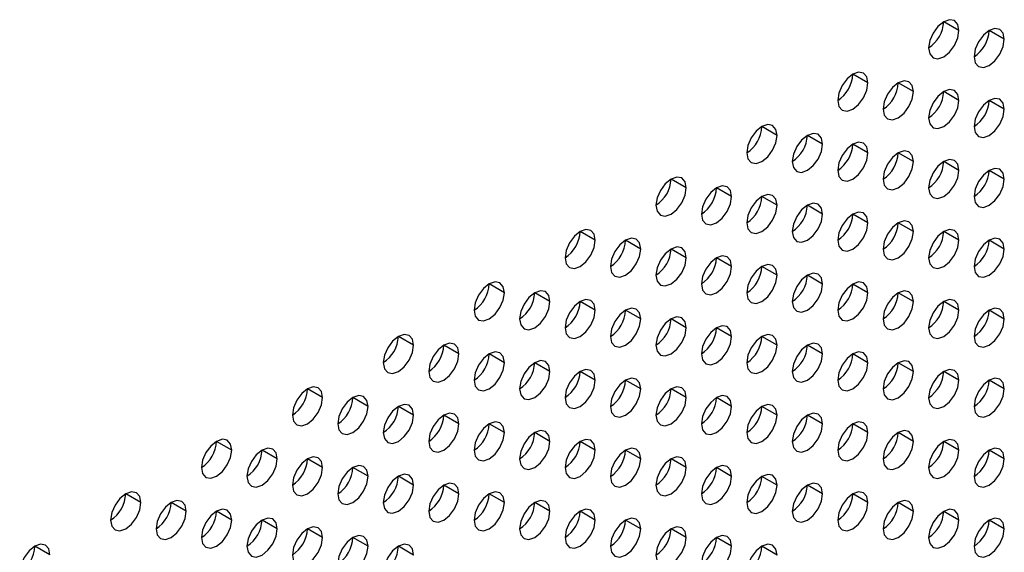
# Model space of a CAD drawing. Header units: millimetres. Extents: x 0 to 1118, y 0 to 864.
# Tile 286 of 397: x 989.4 to 994, y 671.58 to 674.07. Entities that reach past the tile are written whole.
import ezdxf

# ---------------------------------------------------------------- set-up
doc = ezdxf.new("R2010")
doc.units = ezdxf.units.MM

msp = doc.modelspace()

# ---------------------------------------------------------------- linework, layer by layer
at = {"color": 7, "linetype": 'Continuous', "lineweight": 25}
for p, q in [((993.7875, 674.0191), (993.7168, 674.06)), ((993.9996, 673.9783), (993.9289, 674.0191)), ((993.3632, 673.7742), (993.2925, 673.815)), ((993.5753, 673.7334), (993.5046, 673.7742)), ((993.7875, 673.6925), (993.7168, 673.7333)), ((993.9996, 673.6517), (993.9289, 673.6925)), ((992.9389, 673.5293), (992.8682, 673.5701)), ((993.1511, 673.4885), (993.0804, 673.5293)), ((993.3632, 673.4476), (993.2925, 673.4884)), ((993.5753, 673.4068), (993.5046, 673.4476)), ((993.7875, 673.3659), (993.7168, 673.4067)), ((993.9996, 673.3251), (993.9289, 673.3659)), ((992.5147, 673.2844), (992.444, 673.3252)), ((992.7268, 673.2435), (992.6561, 673.2844)), ((992.9389, 673.2027), (992.8682, 673.2435)), ((993.1511, 673.1618), (993.0804, 673.2027)), ((993.3632, 673.121), (993.2925, 673.1618)), ((993.5753, 673.0801), (993.5046, 673.121)), ((992.0904, 673.0395), (992.0197, 673.0803)), ((993.7875, 673.0393), (993.7168, 673.0801)), ((992.3025, 672.9986), (992.2318, 673.0394)), ((993.9996, 672.9984), (993.9289, 673.0393)), ((992.5147, 672.9578), (992.444, 672.9986)), ((992.7268, 672.9169), (992.6561, 672.9577)), ((992.9389, 672.8761), (992.8682, 672.9169)), ((993.1511, 672.8352), (993.0804, 672.876)), ((991.6661, 672.7945), (991.5954, 672.8354)), ((991.8783, 672.7537), (991.8076, 672.7945)), ((993.3632, 672.7944), (993.2925, 672.8352)), ((993.5753, 672.7535), (993.5046, 672.7943)), ((992.0904, 672.7128), (992.0197, 672.7537)), ((993.7875, 672.7127), (993.7168, 672.7535)), ((992.3025, 672.672), (992.2318, 672.7128)), ((993.9996, 672.6718), (993.9289, 672.7127)), ((992.5147, 672.6311), (992.444, 672.672)), ((992.7268, 672.5903), (992.6561, 672.6311)), ((991.2419, 672.5496), (991.1712, 672.5904)), ((992.9389, 672.5495), (992.8682, 672.5903)), ((991.454, 672.5088), (991.3833, 672.5496)), ((993.1511, 672.5086), (993.0804, 672.5494)), ((991.6661, 672.4679), (991.5954, 672.5087)), ((993.3632, 672.4678), (993.2925, 672.5086)), ((991.8783, 672.4271), (991.8076, 672.4679)), ((992.0904, 672.3862), (992.0197, 672.427)), ((993.5753, 672.4269), (993.5046, 672.4677)), ((993.7875, 672.3861), (993.7168, 672.4269)), ((992.3025, 672.3454), (992.2318, 672.3862)), ((993.9996, 672.3452), (993.9289, 672.386)), ((990.8176, 672.3047), (990.7469, 672.3455)), ((992.5147, 672.3045), (992.444, 672.3453)), ((991.0298, 672.2638), (990.959, 672.3047)), ((992.7268, 672.2637), (992.6561, 672.3045)), ((991.2419, 672.223), (991.1712, 672.2638)), ((992.9389, 672.2228), (992.8682, 672.2637)), ((991.454, 672.1821), (991.3833, 672.223)), ((993.1511, 672.182), (993.0804, 672.2228)), ((991.6661, 672.1413), (991.5954, 672.1821)), ((993.3632, 672.1411), (993.2925, 672.182)), ((991.8783, 672.1005), (991.8076, 672.1413)), ((993.5753, 672.1003), (993.5046, 672.1411)), ((990.3934, 672.0598), (990.3226, 672.1006)), ((990.6055, 672.0189), (990.5348, 672.0597)), ((992.0904, 672.0596), (992.0197, 672.1004)), ((992.3025, 672.0188), (992.2318, 672.0596)), ((993.7875, 672.0594), (993.7168, 672.1003)), ((993.9996, 672.0186), (993.9289, 672.0594)), ((990.8176, 671.9781), (990.7469, 672.0189)), ((992.5147, 671.9779), (992.444, 672.0187)), ((991.0298, 671.9372), (990.959, 671.978)), ((992.7268, 671.9371), (992.6561, 671.9779)), ((991.2419, 671.8964), (991.1712, 671.9372)), ((992.9389, 671.8962), (992.8682, 671.937)), ((991.454, 671.8555), (991.3833, 671.8964)), ((993.1511, 671.8554), (993.0804, 671.8962)), ((989.9691, 671.8148), (989.8984, 671.8557)), ((991.6661, 671.8147), (991.5954, 671.8555)), ((993.3632, 671.8145), (993.2925, 671.8553)), ((990.1812, 671.774), (990.1105, 671.8148)), ((991.8783, 671.7738), (991.8076, 671.8147)), ((993.5753, 671.7737), (993.5046, 671.8145)), ((990.3934, 671.7331), (990.3226, 671.774)), ((992.0904, 671.733), (992.0197, 671.7738)), ((993.7875, 671.7328), (993.7168, 671.7737)), ((990.6055, 671.6923), (990.5348, 671.7331)), ((990.8176, 671.6515), (990.7469, 671.6923)), ((992.3025, 671.6921), (992.2318, 671.733)), ((992.5147, 671.6513), (992.444, 671.6921)), ((993.9996, 671.692), (993.9289, 671.7328)), ((991.0298, 671.6106), (990.959, 671.6514)), ((992.7268, 671.6104), (992.6561, 671.6513)), ((989.5448, 671.5699), (989.4741, 671.6107)), ((991.2419, 671.5698), (991.1712, 671.6106)), ((992.9389, 671.5696), (992.8682, 671.6104))]:
    msp.add_line(p, q, dxfattribs=at)
at = {"color": 7, "linetype": 'Continuous', "lineweight": 25, "flags": 128}
for points in [[(993.7875, 674.0191), (993.7821, 674.0473), (993.7668, 674.0649), (993.7438, 674.0694), (993.7168, 674.06), (993.6897, 674.0381), (993.6668, 674.0072), (993.6514, 673.9719), (993.646, 673.9375)], [(993.646, 673.9375), (993.6514, 673.9094), (993.6668, 673.8917), (993.6897, 673.8873), (993.7168, 673.8967), (993.7438, 673.9185), (993.7668, 673.9495), (993.7821, 673.9848), (993.7875, 674.0191)], [(993.9996, 673.9783), (993.9942, 674.0064), (993.9789, 674.0241), (993.9559, 674.0285), (993.9289, 674.0191), (993.9018, 673.9973), (993.8789, 673.9664), (993.8636, 673.931), (993.8582, 673.8967)], [(993.8582, 673.8967), (993.8636, 673.8685), (993.8789, 673.8509), (993.9018, 673.8464), (993.9289, 673.8558), (993.9559, 673.8777), (993.9789, 673.9086), (993.9942, 673.9439), (993.9996, 673.9783)], [(993.3632, 673.7742), (993.3578, 673.8024), (993.3425, 673.82), (993.3196, 673.8245), (993.2925, 673.8151), (993.2654, 673.7932), (993.2425, 673.7623), (993.2272, 673.7269), (993.2218, 673.6926)], [(993.2218, 673.6926), (993.2272, 673.6644), (993.2425, 673.6468), (993.2654, 673.6423), (993.2925, 673.6517), (993.3196, 673.6736), (993.3425, 673.7045), (993.3578, 673.7399), (993.3632, 673.7742)], [(993.5753, 673.7334), (993.57, 673.7615), (993.5546, 673.7792), (993.5317, 673.7836), (993.5046, 673.7742), (993.4776, 673.7524), (993.4546, 673.7214), (993.4393, 673.6861), (993.4339, 673.6517)], [(993.4339, 673.6517), (993.4393, 673.6236), (993.4546, 673.606), (993.4776, 673.6015), (993.5046, 673.6109), (993.5317, 673.6327), (993.5546, 673.6637), (993.57, 673.699), (993.5753, 673.7334)], [(993.7875, 673.6925), (993.7821, 673.7207), (993.7668, 673.7383), (993.7438, 673.7428), (993.7168, 673.7334), (993.6897, 673.7115), (993.6668, 673.6806), (993.6514, 673.6452), (993.646, 673.6109)], [(993.646, 673.6109), (993.6514, 673.5827), (993.6668, 673.5651), (993.6897, 673.5606), (993.7168, 673.5701), (993.7438, 673.5919), (993.7668, 673.6228), (993.7821, 673.6582), (993.7875, 673.6925)], [(993.9996, 673.6517), (993.9942, 673.6798), (993.9789, 673.6975), (993.9559, 673.7019), (993.9289, 673.6925), (993.9018, 673.6707), (993.8789, 673.6397), (993.8636, 673.6044), (993.8582, 673.57)], [(993.8582, 673.57), (993.8636, 673.5419), (993.8789, 673.5243), (993.9018, 673.5198), (993.9289, 673.5292), (993.9559, 673.551), (993.9789, 673.582), (993.9942, 673.6173), (993.9996, 673.6517)], [(992.9389, 673.5293), (992.9336, 673.5574), (992.9182, 673.5751), (992.8953, 673.5795), (992.8682, 673.5701), (992.8412, 673.5483), (992.8182, 673.5174), (992.8029, 673.482), (992.7975, 673.4477)], [(992.7975, 673.4477), (992.8029, 673.4195), (992.8182, 673.4019), (992.8412, 673.3974), (992.8682, 673.4068), (992.8953, 673.4287), (992.9182, 673.4596), (992.9336, 673.4949), (992.9389, 673.5293)], [(993.1511, 673.4885), (993.1457, 673.5166), (993.1304, 673.5342), (993.1074, 673.5387), (993.0804, 673.5293), (993.0533, 673.5074), (993.0304, 673.4765), (993.015, 673.4412), (993.0097, 673.4068)], [(993.0097, 673.4068), (993.015, 673.3787), (993.0304, 673.361), (993.0533, 673.3566), (993.0804, 673.366), (993.1074, 673.3878), (993.1304, 673.4188), (993.1457, 673.4541), (993.1511, 673.4885)], [(993.3632, 673.4476), (993.3578, 673.4757), (993.3425, 673.4934), (993.3196, 673.4978), (993.2925, 673.4884), (993.2654, 673.4666), (993.2425, 673.4357), (993.2272, 673.4003), (993.2218, 673.366)], [(993.2218, 673.366), (993.2272, 673.3378), (993.2425, 673.3202), (993.2654, 673.3157), (993.2925, 673.3251), (993.3196, 673.347), (993.3425, 673.3779), (993.3578, 673.4133), (993.3632, 673.4476)], [(993.5753, 673.4068), (993.57, 673.4349), (993.5546, 673.4525), (993.5317, 673.457), (993.5046, 673.4476), (993.4776, 673.4258), (993.4546, 673.3948), (993.4393, 673.3595), (993.4339, 673.3251)], [(993.4339, 673.3251), (993.4393, 673.297), (993.4546, 673.2793), (993.4776, 673.2749), (993.5046, 673.2843), (993.5317, 673.3061), (993.5546, 673.3371), (993.57, 673.3724), (993.5753, 673.4068)], [(993.7875, 673.3659), (993.7821, 673.3941), (993.7668, 673.4117), (993.7438, 673.4162), (993.7168, 673.4067), (993.6897, 673.3849), (993.6668, 673.354), (993.6514, 673.3186), (993.646, 673.2843)], [(993.646, 673.2843), (993.6514, 673.2561), (993.6668, 673.2385), (993.6897, 673.234), (993.7168, 673.2434), (993.7438, 673.2653), (993.7668, 673.2962), (993.7821, 673.3316), (993.7875, 673.3659)], [(993.9996, 673.3251), (993.9942, 673.3532), (993.9789, 673.3708), (993.9559, 673.3753), (993.9289, 673.3659), (993.9018, 673.3441), (993.8789, 673.3131), (993.8636, 673.2778), (993.8582, 673.2434)], [(992.5147, 673.2844), (992.5093, 673.3125), (992.494, 673.3302), (992.471, 673.3346), (992.444, 673.3252), (992.4169, 673.3034), (992.394, 673.2724), (992.3786, 673.2371), (992.3733, 673.2027)], [(993.8582, 673.2434), (993.8636, 673.2153), (993.8789, 673.1976), (993.9018, 673.1932), (993.9289, 673.2026), (993.9559, 673.2244), (993.9789, 673.2554), (993.9942, 673.2907), (993.9996, 673.3251)], [(992.3733, 673.2027), (992.3786, 673.1746), (992.394, 673.157), (992.4169, 673.1525), (992.444, 673.1619), (992.471, 673.1837), (992.494, 673.2147), (992.5093, 673.25), (992.5147, 673.2844)], [(992.7268, 673.2435), (992.7214, 673.2717), (992.7061, 673.2893), (992.6832, 673.2938), (992.6561, 673.2844), (992.629, 673.2625), (992.6061, 673.2316), (992.5908, 673.1962), (992.5854, 673.1619)], [(992.9389, 673.2027), (992.9336, 673.2308), (992.9182, 673.2485), (992.8953, 673.2529), (992.8682, 673.2435), (992.8412, 673.2217), (992.8182, 673.1907), (992.8029, 673.1554), (992.7975, 673.121)], [(992.5854, 673.1619), (992.5908, 673.1337), (992.6061, 673.1161), (992.629, 673.1117), (992.6561, 673.1211), (992.6832, 673.1429), (992.7061, 673.1738), (992.7214, 673.2092), (992.7268, 673.2435)], [(993.1511, 673.1618), (993.1457, 673.19), (993.1304, 673.2076), (993.1074, 673.2121), (993.0804, 673.2027), (993.0533, 673.1808), (993.0304, 673.1499), (993.015, 673.1146), (993.0097, 673.0802)], [(992.7975, 673.121), (992.8029, 673.0929), (992.8182, 673.0753), (992.8412, 673.0708), (992.8682, 673.0802), (992.8953, 673.102), (992.9182, 673.133), (992.9336, 673.1683), (992.9389, 673.2027)], [(993.0097, 673.0802), (993.015, 673.0521), (993.0304, 673.0344), (993.0533, 673.03), (993.0804, 673.0394), (993.1074, 673.0612), (993.1304, 673.0921), (993.1457, 673.1275), (993.1511, 673.1618)], [(993.3632, 673.121), (993.3578, 673.1491), (993.3425, 673.1668), (993.3196, 673.1712), (993.2925, 673.1618), (993.2654, 673.14), (993.2425, 673.109), (993.2272, 673.0737), (993.2218, 673.0393)], [(993.2218, 673.0393), (993.2272, 673.0112), (993.2425, 672.9936), (993.2654, 672.9891), (993.2925, 672.9985), (993.3196, 673.0204), (993.3425, 673.0513), (993.3578, 673.0866), (993.3632, 673.121)], [(993.5753, 673.0801), (993.57, 673.1083), (993.5546, 673.1259), (993.5317, 673.1304), (993.5046, 673.121), (993.4776, 673.0991), (993.4546, 673.0682), (993.4393, 673.0329), (993.4339, 672.9985)], [(992.0904, 673.0395), (992.085, 673.0676), (992.0697, 673.0852), (992.0468, 673.0897), (992.0197, 673.0803), (991.9926, 673.0585), (991.9697, 673.0275), (991.9544, 672.9922), (991.949, 672.9578)], [(993.4339, 672.9985), (993.4393, 672.9704), (993.4546, 672.9527), (993.4776, 672.9483), (993.5046, 672.9577), (993.5317, 672.9795), (993.5546, 673.0104), (993.57, 673.0458), (993.5753, 673.0801)], [(993.7875, 673.0393), (993.7821, 673.0674), (993.7668, 673.0851), (993.7438, 673.0895), (993.7168, 673.0801), (993.6897, 673.0583), (993.6668, 673.0273), (993.6514, 672.992), (993.646, 672.9577)], [(991.949, 672.9578), (991.9544, 672.9297), (991.9697, 672.912), (991.9926, 672.9076), (992.0197, 672.917), (992.0468, 672.9388), (992.0697, 672.9698), (992.085, 673.0051), (992.0904, 673.0395)], [(992.3025, 672.9986), (992.2972, 673.0267), (992.2818, 673.0444), (992.2589, 673.0488), (992.2318, 673.0394), (992.2048, 673.0176), (992.1818, 672.9867), (992.1665, 672.9513), (992.1611, 672.917)], [(993.646, 672.9577), (993.6514, 672.9295), (993.6668, 672.9119), (993.6897, 672.9074), (993.7168, 672.9168), (993.7438, 672.9387), (993.7668, 672.9696), (993.7821, 673.0049), (993.7875, 673.0393)], [(993.9996, 672.9984), (993.9942, 673.0266), (993.9789, 673.0442), (993.9559, 673.0487), (993.9289, 673.0393), (993.9018, 673.0174), (993.8789, 672.9865), (993.8636, 672.9512), (993.8582, 672.9168)], [(992.1611, 672.917), (992.1665, 672.8888), (992.1818, 672.8712), (992.2048, 672.8667), (992.2318, 672.8761), (992.2589, 672.898), (992.2818, 672.9289), (992.2972, 672.9643), (992.3025, 672.9986)], [(992.5147, 672.9578), (992.5093, 672.9859), (992.494, 673.0035), (992.471, 673.008), (992.444, 672.9986), (992.4169, 672.9768), (992.394, 672.9458), (992.3786, 672.9105), (992.3733, 672.8761)], [(993.8582, 672.9168), (993.8636, 672.8887), (993.8789, 672.871), (993.9018, 672.8666), (993.9289, 672.876), (993.9559, 672.8978), (993.9789, 672.9288), (993.9942, 672.9641), (993.9996, 672.9984)], [(992.3733, 672.8761), (992.3786, 672.848), (992.394, 672.8303), (992.4169, 672.8259), (992.444, 672.8353), (992.471, 672.8571), (992.494, 672.8881), (992.5093, 672.9234), (992.5147, 672.9578)], [(992.7268, 672.9169), (992.7214, 672.9451), (992.7061, 672.9627), (992.6832, 672.9672), (992.6561, 672.9577), (992.629, 672.9359), (992.6061, 672.905), (992.5908, 672.8696), (992.5854, 672.8353)], [(992.5854, 672.8353), (992.5908, 672.8071), (992.6061, 672.7895), (992.629, 672.785), (992.6561, 672.7944), (992.6832, 672.8163), (992.7061, 672.8472), (992.7214, 672.8826), (992.7268, 672.9169)], [(992.9389, 672.8761), (992.9336, 672.9042), (992.9182, 672.9218), (992.8953, 672.9263), (992.8682, 672.9169), (992.8412, 672.8951), (992.8182, 672.8641), (992.8029, 672.8288), (992.7975, 672.7944)], [(993.1511, 672.8352), (993.1457, 672.8634), (993.1304, 672.881), (993.1074, 672.8855), (993.0804, 672.8761), (993.0533, 672.8542), (993.0304, 672.8233), (993.015, 672.7879), (993.0097, 672.7536)], [(991.6661, 672.7945), (991.6608, 672.8227), (991.6454, 672.8403), (991.6225, 672.8448), (991.5954, 672.8354), (991.5684, 672.8135), (991.5454, 672.7826), (991.5301, 672.7472), (991.5247, 672.7129)], [(992.7975, 672.7944), (992.8029, 672.7663), (992.8182, 672.7486), (992.8412, 672.7442), (992.8682, 672.7536), (992.8953, 672.7754), (992.9182, 672.8064), (992.9336, 672.8417), (992.9389, 672.8761)], [(993.3632, 672.7944), (993.3578, 672.8225), (993.3425, 672.8402), (993.3196, 672.8446), (993.2925, 672.8352), (993.2654, 672.8134), (993.2425, 672.7824), (993.2272, 672.7471), (993.2218, 672.7127)], [(991.5247, 672.7129), (991.5301, 672.6848), (991.5454, 672.6671), (991.5684, 672.6627), (991.5954, 672.6721), (991.6225, 672.6939), (991.6454, 672.7248), (991.6608, 672.7602), (991.6661, 672.7945)], [(991.8783, 672.7537), (991.8729, 672.7818), (991.8576, 672.7995), (991.8346, 672.8039), (991.8076, 672.7945), (991.7805, 672.7727), (991.7576, 672.7417), (991.7422, 672.7064), (991.7369, 672.672)], [(993.0097, 672.7536), (993.015, 672.7254), (993.0304, 672.7078), (993.0533, 672.7033), (993.0804, 672.7127), (993.1074, 672.7346), (993.1304, 672.7655), (993.1457, 672.8009), (993.1511, 672.8352)], [(993.2218, 672.7127), (993.2272, 672.6846), (993.2425, 672.667), (993.2654, 672.6625), (993.2925, 672.6719), (993.3196, 672.6937), (993.3425, 672.7247), (993.3578, 672.76), (993.3632, 672.7944)], [(993.5753, 672.7535), (993.57, 672.7817), (993.5546, 672.7993), (993.5317, 672.8038), (993.5046, 672.7944), (993.4776, 672.7725), (993.4546, 672.7416), (993.4393, 672.7062), (993.4339, 672.6719)], [(991.7369, 672.672), (991.7422, 672.6439), (991.7576, 672.6263), (991.7805, 672.6218), (991.8076, 672.6312), (991.8346, 672.653), (991.8576, 672.684), (991.8729, 672.7193), (991.8783, 672.7537)], [(992.0904, 672.7128), (992.085, 672.741), (992.0697, 672.7586), (992.0468, 672.7631), (992.0197, 672.7537), (991.9926, 672.7318), (991.9697, 672.7009), (991.9544, 672.6656), (991.949, 672.6312)], [(993.4339, 672.6719), (993.4393, 672.6437), (993.4546, 672.6261), (993.4776, 672.6216), (993.5046, 672.6311), (993.5317, 672.6529), (993.5546, 672.6838), (993.57, 672.7192), (993.5753, 672.7535)], [(993.7875, 672.7127), (993.7821, 672.7408), (993.7668, 672.7585), (993.7438, 672.7629), (993.7168, 672.7535), (993.6897, 672.7317), (993.6668, 672.7007), (993.6514, 672.6654), (993.646, 672.631)], [(991.949, 672.6312), (991.9544, 672.6031), (991.9697, 672.5854), (991.9926, 672.581), (992.0197, 672.5904), (992.0468, 672.6122), (992.0697, 672.6431), (992.085, 672.6785), (992.0904, 672.7128)], [(992.3025, 672.672), (992.2972, 672.7001), (992.2818, 672.7178), (992.2589, 672.7222), (992.2318, 672.7128), (992.2048, 672.691), (992.1818, 672.66), (992.1665, 672.6247), (992.1611, 672.5904)], [(993.646, 672.631), (993.6514, 672.6029), (993.6668, 672.5853), (993.6897, 672.5808), (993.7168, 672.5902), (993.7438, 672.612), (993.7668, 672.643), (993.7821, 672.6783), (993.7875, 672.7127)], [(993.9996, 672.6718), (993.9942, 672.7), (993.9789, 672.7176), (993.9559, 672.7221), (993.9289, 672.7127), (993.9018, 672.6908), (993.8789, 672.6599), (993.8636, 672.6245), (993.8582, 672.5902)], [(992.1611, 672.5904), (992.1665, 672.5622), (992.1818, 672.5446), (992.2048, 672.5401), (992.2318, 672.5495), (992.2589, 672.5714), (992.2818, 672.6023), (992.2972, 672.6376), (992.3025, 672.672)], [(992.5147, 672.6311), (992.5093, 672.6593), (992.494, 672.6769), (992.471, 672.6814), (992.444, 672.672), (992.4169, 672.6501), (992.394, 672.6192), (992.3786, 672.5839), (992.3733, 672.5495)], [(993.8582, 672.5902), (993.8636, 672.5621), (993.8789, 672.5444), (993.9018, 672.54), (993.9289, 672.5494), (993.9559, 672.5712), (993.9789, 672.6021), (993.9942, 672.6375), (993.9996, 672.6718)], [(992.3733, 672.5495), (992.3786, 672.5214), (992.394, 672.5037), (992.4169, 672.4993), (992.444, 672.5087), (992.471, 672.5305), (992.494, 672.5615), (992.5093, 672.5968), (992.5147, 672.6311)], [(992.7268, 672.5903), (992.7214, 672.6184), (992.7061, 672.6361), (992.6832, 672.6405), (992.6561, 672.6311), (992.629, 672.6093), (992.6061, 672.5784), (992.5908, 672.543), (992.5854, 672.5087)], [(991.2419, 672.5496), (991.2365, 672.5778), (991.2212, 672.5954), (991.1982, 672.5998), (991.1712, 672.5904), (991.1441, 672.5686), (991.1212, 672.5377), (991.1058, 672.5023), (991.1005, 672.468)], [(992.5854, 672.5087), (992.5908, 672.4805), (992.6061, 672.4629), (992.629, 672.4584), (992.6561, 672.4678), (992.6832, 672.4897), (992.7061, 672.5206), (992.7214, 672.5559), (992.7268, 672.5903)], [(992.9389, 672.5495), (992.9336, 672.5776), (992.9182, 672.5952), (992.8953, 672.5997), (992.8682, 672.5903), (992.8412, 672.5684), (992.8182, 672.5375), (992.8029, 672.5022), (992.7975, 672.4678)], [(991.1005, 672.468), (991.1058, 672.4398), (991.1212, 672.4222), (991.1441, 672.4177), (991.1712, 672.4271), (991.1982, 672.449), (991.2212, 672.4799), (991.2365, 672.5153), (991.2419, 672.5496)], [(991.454, 672.5088), (991.4486, 672.5369), (991.4333, 672.5545), (991.4104, 672.559), (991.3833, 672.5496), (991.3562, 672.5278), (991.3333, 672.4968), (991.318, 672.4615), (991.3126, 672.4271)], [(991.6661, 672.4679), (991.6608, 672.4961), (991.6454, 672.5137), (991.6225, 672.5182), (991.5954, 672.5087), (991.5684, 672.4869), (991.5454, 672.456), (991.5301, 672.4206), (991.5247, 672.3863)], [(992.7975, 672.4678), (992.8029, 672.4397), (992.8182, 672.422), (992.8412, 672.4176), (992.8682, 672.427), (992.8953, 672.4488), (992.9182, 672.4798), (992.9336, 672.5151), (992.9389, 672.5495)], [(993.1511, 672.5086), (993.1457, 672.5367), (993.1304, 672.5544), (993.1074, 672.5588), (993.0804, 672.5494), (993.0533, 672.5276), (993.0304, 672.4967), (993.015, 672.4613), (993.0097, 672.427)], [(993.3632, 672.4678), (993.3578, 672.4959), (993.3425, 672.5135), (993.3196, 672.518), (993.2925, 672.5086), (993.2654, 672.4868), (993.2425, 672.4558), (993.2272, 672.4205), (993.2218, 672.3861)], [(991.3126, 672.4271), (991.318, 672.399), (991.3333, 672.3813), (991.3562, 672.3769), (991.3833, 672.3863), (991.4104, 672.4081), (991.4333, 672.4391), (991.4486, 672.4744), (991.454, 672.5088)], [(991.8783, 672.4271), (991.8729, 672.4552), (991.8576, 672.4729), (991.8346, 672.4773), (991.8076, 672.4679), (991.7805, 672.4461), (991.7576, 672.4151), (991.7422, 672.3798), (991.7369, 672.3454)], [(993.0097, 672.427), (993.015, 672.3988), (993.0304, 672.3812), (993.0533, 672.3767), (993.0804, 672.3861), (993.1074, 672.408), (993.1304, 672.4389), (993.1457, 672.4742), (993.1511, 672.5086)], [(993.5753, 672.4269), (993.57, 672.4551), (993.5546, 672.4727), (993.5317, 672.4771), (993.5046, 672.4677), (993.4776, 672.4459), (993.4546, 672.415), (993.4393, 672.3796), (993.4339, 672.3453)], [(991.5247, 672.3863), (991.5301, 672.3581), (991.5454, 672.3405), (991.5684, 672.336), (991.5954, 672.3454), (991.6225, 672.3673), (991.6454, 672.3982), (991.6608, 672.4336), (991.6661, 672.4679)], [(991.7369, 672.3454), (991.7422, 672.3173), (991.7576, 672.2996), (991.7805, 672.2952), (991.8076, 672.3046), (991.8346, 672.3264), (991.8576, 672.3574), (991.8729, 672.3927), (991.8783, 672.4271)], [(992.0904, 672.3862), (992.085, 672.4144), (992.0697, 672.432), (992.0468, 672.4365), (992.0197, 672.4271), (991.9926, 672.4052), (991.9697, 672.3743), (991.9544, 672.3389), (991.949, 672.3046)], [(993.2218, 672.3861), (993.2272, 672.358), (993.2425, 672.3403), (993.2654, 672.3359), (993.2925, 672.3453), (993.3196, 672.3671), (993.3425, 672.3981), (993.3578, 672.4334), (993.3632, 672.4678)], [(993.4339, 672.3453), (993.4393, 672.3171), (993.4546, 672.2995), (993.4776, 672.295), (993.5046, 672.3044), (993.5317, 672.3263), (993.5546, 672.3572), (993.57, 672.3926), (993.5753, 672.4269)], [(993.7875, 672.3861), (993.7821, 672.4142), (993.7668, 672.4318), (993.7438, 672.4363), (993.7168, 672.4269), (993.6897, 672.4051), (993.6668, 672.3741), (993.6514, 672.3388), (993.646, 672.3044)], [(991.949, 672.3046), (991.9544, 672.2764), (991.9697, 672.2588), (991.9926, 672.2543), (992.0197, 672.2637), (992.0468, 672.2856), (992.0697, 672.3165), (992.085, 672.3519), (992.0904, 672.3862)], [(992.3025, 672.3454), (992.2972, 672.3735), (992.2818, 672.3912), (992.2589, 672.3956), (992.2318, 672.3862), (992.2048, 672.3644), (992.1818, 672.3334), (992.1665, 672.2981), (992.1611, 672.2637)], [(993.646, 672.3044), (993.6514, 672.2763), (993.6668, 672.2586), (993.6897, 672.2542), (993.7168, 672.2636), (993.7438, 672.2854), (993.7668, 672.3164), (993.7821, 672.3517), (993.7875, 672.3861)], [(993.9996, 672.3452), (993.9942, 672.3734), (993.9789, 672.391), (993.9559, 672.3955), (993.9289, 672.386), (993.9018, 672.3642), (993.8789, 672.3333), (993.8636, 672.2979), (993.8582, 672.2636)], [(990.8176, 672.3047), (990.8122, 672.3328), (990.7969, 672.3505), (990.774, 672.3549), (990.7469, 672.3455), (990.7198, 672.3237), (990.6969, 672.2927), (990.6816, 672.2574), (990.6762, 672.223)], [(992.1611, 672.2637), (992.1665, 672.2356), (992.1818, 672.218), (992.2048, 672.2135), (992.2318, 672.2229), (992.2589, 672.2447), (992.2818, 672.2757), (992.2972, 672.311), (992.3025, 672.3454)], [(992.5147, 672.3045), (992.5093, 672.3327), (992.494, 672.3503), (992.471, 672.3548), (992.444, 672.3454), (992.4169, 672.3235), (992.394, 672.2926), (992.3786, 672.2572), (992.3733, 672.2229)], [(993.8582, 672.2636), (993.8636, 672.2354), (993.8789, 672.2178), (993.9018, 672.2133), (993.9289, 672.2227), (993.9559, 672.2446), (993.9789, 672.2755), (993.9942, 672.3109), (993.9996, 672.3452)], [(990.6762, 672.223), (990.6816, 672.1949), (990.6969, 672.1773), (990.7198, 672.1728), (990.7469, 672.1822), (990.774, 672.2041), (990.7969, 672.235), (990.8122, 672.2703), (990.8176, 672.3047)], [(991.0298, 672.2638), (991.0244, 672.292), (991.009, 672.3096), (990.9861, 672.3141), (990.959, 672.3047), (990.932, 672.2828), (990.909, 672.2519), (990.8937, 672.2166), (990.8883, 672.1822)], [(992.3733, 672.2229), (992.3786, 672.1947), (992.394, 672.1771), (992.4169, 672.1726), (992.444, 672.1821), (992.471, 672.2039), (992.494, 672.2348), (992.5093, 672.2702), (992.5147, 672.3045)], [(992.7268, 672.2637), (992.7214, 672.2918), (992.7061, 672.3095), (992.6832, 672.3139), (992.6561, 672.3045), (992.629, 672.2827), (992.6061, 672.2517), (992.5908, 672.2164), (992.5854, 672.182)], [(990.8883, 672.1822), (990.8937, 672.1541), (990.909, 672.1364), (990.932, 672.132), (990.959, 672.1414), (990.9861, 672.1632), (991.009, 672.1941), (991.0244, 672.2295), (991.0298, 672.2638)], [(991.2419, 672.223), (991.2365, 672.2511), (991.2212, 672.2688), (991.1982, 672.2732), (991.1712, 672.2638), (991.1441, 672.242), (991.1212, 672.211), (991.1058, 672.1757), (991.1005, 672.1414)], [(992.5854, 672.182), (992.5908, 672.1539), (992.6061, 672.1363), (992.629, 672.1318), (992.6561, 672.1412), (992.6832, 672.163), (992.7061, 672.194), (992.7214, 672.2293), (992.7268, 672.2637)], [(992.9389, 672.2228), (992.9336, 672.251), (992.9182, 672.2686), (992.8953, 672.2731), (992.8682, 672.2637), (992.8412, 672.2418), (992.8182, 672.2109), (992.8029, 672.1755), (992.7975, 672.1412)], [(991.1005, 672.1414), (991.1058, 672.1132), (991.1212, 672.0956), (991.1441, 672.0911), (991.1712, 672.1005), (991.1982, 672.1224), (991.2212, 672.1533), (991.2365, 672.1886), (991.2419, 672.223)], [(991.454, 672.1821), (991.4486, 672.2103), (991.4333, 672.2279), (991.4104, 672.2324), (991.3833, 672.223), (991.3562, 672.2011), (991.3333, 672.1702), (991.318, 672.1349), (991.3126, 672.1005)], [(992.7975, 672.1412), (992.8029, 672.1131), (992.8182, 672.0954), (992.8412, 672.091), (992.8682, 672.1004), (992.8953, 672.1222), (992.9182, 672.1531), (992.9336, 672.1885), (992.9389, 672.2228)], [(993.1511, 672.182), (993.1457, 672.2101), (993.1304, 672.2278), (993.1074, 672.2322), (993.0804, 672.2228), (993.0533, 672.201), (993.0304, 672.17), (993.015, 672.1347), (993.0097, 672.1003)], [(991.3126, 672.1005), (991.318, 672.0724), (991.3333, 672.0547), (991.3562, 672.0503), (991.3833, 672.0597), (991.4104, 672.0815), (991.4333, 672.1125), (991.4486, 672.1478), (991.454, 672.1821)], [(991.6661, 672.1413), (991.6608, 672.1694), (991.6454, 672.1871), (991.6225, 672.1915), (991.5954, 672.1821), (991.5684, 672.1603), (991.5454, 672.1294), (991.5301, 672.094), (991.5247, 672.0597)], [(991.8783, 672.1005), (991.8729, 672.1286), (991.8576, 672.1462), (991.8346, 672.1507), (991.8076, 672.1413), (991.7805, 672.1194), (991.7576, 672.0885), (991.7422, 672.0532), (991.7369, 672.0188)], [(993.0097, 672.1003), (993.015, 672.0722), (993.0304, 672.0546), (993.0533, 672.0501), (993.0804, 672.0595), (993.1074, 672.0813), (993.1304, 672.1123), (993.1457, 672.1476), (993.1511, 672.182)], [(993.3632, 672.1411), (993.3578, 672.1693), (993.3425, 672.1869), (993.3196, 672.1914), (993.2925, 672.182), (993.2654, 672.1601), (993.2425, 672.1292), (993.2272, 672.0939), (993.2218, 672.0595)], [(993.5753, 672.1003), (993.57, 672.1284), (993.5546, 672.1461), (993.5317, 672.1505), (993.5046, 672.1411), (993.4776, 672.1193), (993.4546, 672.0883), (993.4393, 672.053), (993.4339, 672.0187)], [(990.3934, 672.0598), (990.388, 672.0879), (990.3726, 672.1055), (990.3497, 672.11), (990.3226, 672.1006), (990.2956, 672.0788), (990.2726, 672.0478), (990.2573, 672.0125), (990.2519, 671.9781)], [(991.5247, 672.0597), (991.5301, 672.0315), (991.5454, 672.0139), (991.5684, 672.0094), (991.5954, 672.0188), (991.6225, 672.0407), (991.6454, 672.0716), (991.6608, 672.1069), (991.6661, 672.1413)], [(992.0904, 672.0596), (992.085, 672.0877), (992.0697, 672.1054), (992.0468, 672.1098), (992.0197, 672.1004), (991.9926, 672.0786), (991.9697, 672.0477), (991.9544, 672.0123), (991.949, 671.978)], [(993.2218, 672.0595), (993.2272, 672.0314), (993.2425, 672.0137), (993.2654, 672.0093), (993.2925, 672.0187), (993.3196, 672.0405), (993.3425, 672.0714), (993.3578, 672.1068), (993.3632, 672.1411)], [(993.7875, 672.0594), (993.7821, 672.0876), (993.7668, 672.1052), (993.7438, 672.1097), (993.7168, 672.1003), (993.6897, 672.0784), (993.6668, 672.0475), (993.6514, 672.0122), (993.646, 671.9778)], [(990.2519, 671.9781), (990.2573, 671.95), (990.2726, 671.9323), (990.2956, 671.9279), (990.3226, 671.9373), (990.3497, 671.9591), (990.3726, 671.9901), (990.388, 672.0254), (990.3934, 672.0598)], [(990.6055, 672.0189), (990.6001, 672.0471), (990.5848, 672.0647), (990.5618, 672.0692), (990.5348, 672.0598), (990.5077, 672.0379), (990.4848, 672.007), (990.4694, 671.9716), (990.4641, 671.9373)], [(991.7369, 672.0188), (991.7422, 671.9907), (991.7576, 671.973), (991.7805, 671.9686), (991.8076, 671.978), (991.8346, 671.9998), (991.8576, 672.0308), (991.8729, 672.0661), (991.8783, 672.1005)], [(991.949, 671.978), (991.9544, 671.9498), (991.9697, 671.9322), (991.9926, 671.9277), (992.0197, 671.9371), (992.0468, 671.959), (992.0697, 671.9899), (992.085, 672.0253), (992.0904, 672.0596)], [(992.3025, 672.0188), (992.2972, 672.0469), (992.2818, 672.0645), (992.2589, 672.069), (992.2318, 672.0596), (992.2048, 672.0378), (992.1818, 672.0068), (992.1665, 671.9715), (992.1611, 671.9371)], [(993.4339, 672.0187), (993.4393, 671.9905), (993.4546, 671.9729), (993.4776, 671.9684), (993.5046, 671.9778), (993.5317, 671.9997), (993.5546, 672.0306), (993.57, 672.0659), (993.5753, 672.1003)], [(993.646, 671.9778), (993.6514, 671.9497), (993.6668, 671.932), (993.6897, 671.9276), (993.7168, 671.937), (993.7438, 671.9588), (993.7668, 671.9898), (993.7821, 672.0251), (993.7875, 672.0594)], [(993.9996, 672.0186), (993.9942, 672.0467), (993.9789, 672.0644), (993.9559, 672.0688), (993.9289, 672.0594), (993.9018, 672.0376), (993.8789, 672.0067), (993.8636, 671.9713), (993.8582, 671.937)], [(990.4641, 671.9373), (990.4694, 671.9091), (990.4848, 671.8915), (990.5077, 671.887), (990.5348, 671.8964), (990.5618, 671.9183), (990.5848, 671.9492), (990.6001, 671.9846), (990.6055, 672.0189)], [(990.8176, 671.9781), (990.8122, 672.0062), (990.7969, 672.0239), (990.774, 672.0283), (990.7469, 672.0189), (990.7198, 671.9971), (990.6969, 671.9661), (990.6816, 671.9308), (990.6762, 671.8964)], [(992.1611, 671.9371), (992.1665, 671.909), (992.1818, 671.8913), (992.2048, 671.8869), (992.2318, 671.8963), (992.2589, 671.9181), (992.2818, 671.9491), (992.2972, 671.9844), (992.3025, 672.0188)], [(992.5147, 671.9779), (992.5093, 672.0061), (992.494, 672.0237), (992.471, 672.0282), (992.444, 672.0187), (992.4169, 671.9969), (992.394, 671.966), (992.3786, 671.9306), (992.3733, 671.8963)], [(993.8582, 671.937), (993.8636, 671.9088), (993.8789, 671.8912), (993.9018, 671.8867), (993.9289, 671.8961), (993.9559, 671.918), (993.9789, 671.9489), (993.9942, 671.9842), (993.9996, 672.0186)], [(990.6762, 671.8964), (990.6816, 671.8683), (990.6969, 671.8506), (990.7198, 671.8462), (990.7469, 671.8556), (990.774, 671.8774), (990.7969, 671.9084), (990.8122, 671.9437), (990.8176, 671.9781)], [(991.0298, 671.9372), (991.0244, 671.9654), (991.009, 671.983), (990.9861, 671.9875), (990.959, 671.9781), (990.932, 671.9562), (990.909, 671.9253), (990.8937, 671.8899), (990.8883, 671.8556)], [(992.3733, 671.8963), (992.3786, 671.8681), (992.394, 671.8505), (992.4169, 671.846), (992.444, 671.8554), (992.471, 671.8773), (992.494, 671.9082), (992.5093, 671.9436), (992.5147, 671.9779)], [(992.7268, 671.9371), (992.7214, 671.9652), (992.7061, 671.9828), (992.6832, 671.9873), (992.6561, 671.9779), (992.629, 671.9561), (992.6061, 671.9251), (992.5908, 671.8898), (992.5854, 671.8554)], [(990.8883, 671.8556), (990.8937, 671.8274), (990.909, 671.8098), (990.932, 671.8053), (990.959, 671.8147), (990.9861, 671.8366), (991.009, 671.8675), (991.0244, 671.9029), (991.0298, 671.9372)], [(991.2419, 671.8964), (991.2365, 671.9245), (991.2212, 671.9422), (991.1982, 671.9466), (991.1712, 671.9372), (991.1441, 671.9154), (991.1212, 671.8844), (991.1058, 671.8491), (991.1005, 671.8147)], [(992.5854, 671.8554), (992.5908, 671.8273), (992.6061, 671.8096), (992.629, 671.8052), (992.6561, 671.8146), (992.6832, 671.8364), (992.7061, 671.8674), (992.7214, 671.9027), (992.7268, 671.9371)], [(992.9389, 671.8962), (992.9336, 671.9244), (992.9182, 671.942), (992.8953, 671.9465), (992.8682, 671.9371), (992.8412, 671.9152), (992.8182, 671.8843), (992.8029, 671.8489), (992.7975, 671.8146)], [(991.1005, 671.8147), (991.1058, 671.7866), (991.1212, 671.769), (991.1441, 671.7645), (991.1712, 671.7739), (991.1982, 671.7957), (991.2212, 671.8267), (991.2365, 671.862), (991.2419, 671.8964)], [(991.454, 671.8555), (991.4486, 671.8837), (991.4333, 671.9013), (991.4104, 671.9058), (991.3833, 671.8964), (991.3562, 671.8745), (991.3333, 671.8436), (991.318, 671.8082), (991.3126, 671.7739)], [(992.7975, 671.8146), (992.8029, 671.7864), (992.8182, 671.7688), (992.8412, 671.7643), (992.8682, 671.7737), (992.8953, 671.7956), (992.9182, 671.8265), (992.9336, 671.8619), (992.9389, 671.8962)], [(993.1511, 671.8554), (993.1457, 671.8835), (993.1304, 671.9012), (993.1074, 671.9056), (993.0804, 671.8962), (993.0533, 671.8744), (993.0304, 671.8434), (993.015, 671.8081), (993.0097, 671.7737)], [(989.9691, 671.8148), (989.9637, 671.843), (989.9484, 671.8606), (989.9254, 671.8651), (989.8984, 671.8557), (989.8713, 671.8338), (989.8484, 671.8029), (989.8331, 671.7676), (989.8277, 671.7332)], [(991.3126, 671.7739), (991.318, 671.7457), (991.3333, 671.7281), (991.3562, 671.7237), (991.3833, 671.7331), (991.4104, 671.7549), (991.4333, 671.7858), (991.4486, 671.8212), (991.454, 671.8555)], [(991.6661, 671.8147), (991.6608, 671.8428), (991.6454, 671.8605), (991.6225, 671.8649), (991.5954, 671.8555), (991.5684, 671.8337), (991.5454, 671.8027), (991.5301, 671.7674), (991.5247, 671.733)], [(993.0097, 671.7737), (993.015, 671.7456), (993.0304, 671.7279), (993.0533, 671.7235), (993.0804, 671.7329), (993.1074, 671.7547), (993.1304, 671.7857), (993.1457, 671.821), (993.1511, 671.8554)], [(993.3632, 671.8145), (993.3578, 671.8427), (993.3425, 671.8603), (993.3196, 671.8648), (993.2925, 671.8554), (993.2654, 671.8335), (993.2425, 671.8026), (993.2272, 671.7672), (993.2218, 671.7329)], [(989.8277, 671.7332), (989.8331, 671.7051), (989.8484, 671.6874), (989.8713, 671.683), (989.8984, 671.6924), (989.9254, 671.7142), (989.9484, 671.7451), (989.9637, 671.7805), (989.9691, 671.8148)], [(990.1812, 671.774), (990.1758, 671.8021), (990.1605, 671.8198), (990.1376, 671.8242), (990.1105, 671.8148), (990.0835, 671.793), (990.0605, 671.762), (990.0452, 671.7267), (990.0398, 671.6924)], [(990.3934, 671.7331), (990.388, 671.7613), (990.3726, 671.7789), (990.3497, 671.7834), (990.3226, 671.774), (990.2956, 671.7521), (990.2726, 671.7212), (990.2573, 671.6859), (990.2519, 671.6515)], [(991.5247, 671.733), (991.5301, 671.7049), (991.5454, 671.6873), (991.5684, 671.6828), (991.5954, 671.6922), (991.6225, 671.714), (991.6454, 671.745), (991.6608, 671.7803), (991.6661, 671.8147)], [(991.8783, 671.7738), (991.8729, 671.802), (991.8576, 671.8196), (991.8346, 671.8241), (991.8076, 671.8147), (991.7805, 671.7928), (991.7576, 671.7619), (991.7422, 671.7266), (991.7369, 671.6922)], [(992.0904, 671.733), (992.085, 671.7611), (992.0697, 671.7788), (992.0468, 671.7832), (992.0197, 671.7738), (991.9926, 671.752), (991.9697, 671.721), (991.9544, 671.6857), (991.949, 671.6513)], [(993.2218, 671.7329), (993.2272, 671.7047), (993.2425, 671.6871), (993.2654, 671.6826), (993.2925, 671.692), (993.3196, 671.7139), (993.3425, 671.7448), (993.3578, 671.7802), (993.3632, 671.8145)], [(993.5753, 671.7737), (993.57, 671.8018), (993.5546, 671.8195), (993.5317, 671.8239), (993.5046, 671.8145), (993.4776, 671.7927), (993.4546, 671.7617), (993.4393, 671.7264), (993.4339, 671.692)], [(993.7875, 671.7328), (993.7821, 671.761), (993.7668, 671.7786), (993.7438, 671.7831), (993.7168, 671.7737), (993.6897, 671.7518), (993.6668, 671.7209), (993.6514, 671.6855), (993.646, 671.6512)], [(990.0398, 671.6924), (990.0452, 671.6642), (990.0605, 671.6466), (990.0835, 671.6421), (990.1105, 671.6515), (990.1376, 671.6734), (990.1605, 671.7043), (990.1758, 671.7396), (990.1812, 671.774)], [(990.6055, 671.6923), (990.6001, 671.7204), (990.5848, 671.7381), (990.5618, 671.7425), (990.5348, 671.7331), (990.5077, 671.7113), (990.4848, 671.6804), (990.4694, 671.645), (990.4641, 671.6107)], [(991.7369, 671.6922), (991.7422, 671.6641), (991.7576, 671.6464), (991.7805, 671.642), (991.8076, 671.6514), (991.8346, 671.6732), (991.8576, 671.7041), (991.8729, 671.7395), (991.8783, 671.7738)], [(992.3025, 671.6921), (992.2972, 671.7203), (992.2818, 671.7379), (992.2589, 671.7424), (992.2318, 671.733), (992.2048, 671.7111), (992.1818, 671.6802), (992.1665, 671.6449), (992.1611, 671.6105)], [(993.4339, 671.692), (993.4393, 671.6639), (993.4546, 671.6463), (993.4776, 671.6418), (993.5046, 671.6512), (993.5317, 671.673), (993.5546, 671.704), (993.57, 671.7393), (993.5753, 671.7737)], [(993.9996, 671.692), (993.9942, 671.7201), (993.9789, 671.7378), (993.9559, 671.7422), (993.9289, 671.7328), (993.9018, 671.711), (993.8789, 671.68), (993.8636, 671.6447), (993.8582, 671.6103)], [(990.2519, 671.6515), (990.2573, 671.6234), (990.2726, 671.6057), (990.2956, 671.6013), (990.3226, 671.6107), (990.3497, 671.6325), (990.3726, 671.6635), (990.388, 671.6988), (990.3934, 671.7331)], [(990.4641, 671.6107), (990.4694, 671.5825), (990.4848, 671.5649), (990.5077, 671.5604), (990.5348, 671.5698), (990.5618, 671.5917), (990.5848, 671.6226), (990.6001, 671.6579), (990.6055, 671.6923)], [(990.8176, 671.6515), (990.8122, 671.6796), (990.7969, 671.6972), (990.774, 671.7017), (990.7469, 671.6923), (990.7198, 671.6705), (990.6969, 671.6395), (990.6816, 671.6042), (990.6762, 671.5698)], [(991.949, 671.6513), (991.9544, 671.6232), (991.9697, 671.6056), (991.9926, 671.6011), (992.0197, 671.6105), (992.0468, 671.6324), (992.0697, 671.6633), (992.085, 671.6986), (992.0904, 671.733)], [(992.1611, 671.6105), (992.1665, 671.5824), (992.1818, 671.5647), (992.2048, 671.5603), (992.2318, 671.5697), (992.2589, 671.5915), (992.2818, 671.6224), (992.2972, 671.6578), (992.3025, 671.6921)], [(992.5147, 671.6513), (992.5093, 671.6794), (992.494, 671.6971), (992.471, 671.7015), (992.444, 671.6921), (992.4169, 671.6703), (992.394, 671.6393), (992.3786, 671.604), (992.3733, 671.5697)], [(993.646, 671.6512), (993.6514, 671.623), (993.6668, 671.6054), (993.6897, 671.601), (993.7168, 671.6104), (993.7438, 671.6322), (993.7668, 671.6631), (993.7821, 671.6985), (993.7875, 671.7328)], [(993.8582, 671.6103), (993.8636, 671.5822), (993.8789, 671.5646), (993.9018, 671.5601), (993.9289, 671.5695), (993.9559, 671.5913), (993.9789, 671.6223), (993.9942, 671.6576), (993.9996, 671.692)], [(990.6762, 671.5698), (990.6816, 671.5417), (990.6969, 671.524), (990.7198, 671.5196), (990.7469, 671.529), (990.774, 671.5508), (990.7969, 671.5818), (990.8122, 671.6171), (990.8176, 671.6515)], [(991.0298, 671.6106), (991.0244, 671.6387), (991.009, 671.6564), (990.9861, 671.6608), (990.959, 671.6514), (990.932, 671.6296), (990.909, 671.5987), (990.8937, 671.5633), (990.8883, 671.529)], [(992.3733, 671.5697), (992.3786, 671.5415), (992.394, 671.5239), (992.4169, 671.5194), (992.444, 671.5288), (992.471, 671.5507), (992.494, 671.5816), (992.5093, 671.6169), (992.5147, 671.6513)], [(992.7268, 671.6104), (992.7214, 671.6386), (992.7061, 671.6562), (992.6832, 671.6607), (992.6561, 671.6513), (992.629, 671.6294), (992.6061, 671.5985), (992.5908, 671.5632), (992.5854, 671.5288)], [(989.5448, 671.5699), (989.5394, 671.5981), (989.5241, 671.6157), (989.5012, 671.6202), (989.4741, 671.6108), (989.4471, 671.5889), (989.4241, 671.558), (989.4088, 671.5226), (989.4034, 671.4883)], [(990.8883, 671.529), (990.8937, 671.5008), (990.909, 671.4832), (990.932, 671.4787), (990.959, 671.4881), (990.9861, 671.51), (991.009, 671.5409), (991.0244, 671.5763), (991.0298, 671.6106)], [(991.2419, 671.5698), (991.2365, 671.5979), (991.2212, 671.6155), (991.1982, 671.62), (991.1712, 671.6106), (991.1441, 671.5888), (991.1212, 671.5578), (991.1058, 671.5225), (991.1005, 671.4881)], [(992.5854, 671.5288), (992.5908, 671.5007), (992.6061, 671.483), (992.629, 671.4786), (992.6561, 671.488), (992.6832, 671.5098), (992.7061, 671.5408), (992.7214, 671.5761), (992.7268, 671.6104)], [(992.9389, 671.5696), (992.9336, 671.5977), (992.9182, 671.6154), (992.8953, 671.6198), (992.8682, 671.6104), (992.8412, 671.5886), (992.8182, 671.5577), (992.8029, 671.5223), (992.7975, 671.488)]]:
    msp.add_lwpolyline(points, dxfattribs=at)
at = {"color": 7, "linetype": 'Continuous', "lineweight": 25}
for centre in [(993.5632, 674.067), (993.7754, 674.0261), (993.139, 673.822), (993.3511, 673.7812), (993.5632, 673.7403), (993.7754, 673.6995), (992.7147, 673.5771), (992.9268, 673.5363), (993.139, 673.4954), (993.3511, 673.4546), (993.5632, 673.4137), (993.7754, 673.3729), (992.2904, 673.3322), (992.5026, 673.2913), (992.7147, 673.2505), (992.9268, 673.2096), (993.139, 673.1688), (993.3511, 673.1279), (991.8662, 673.0873), (993.5632, 673.0871), (992.0783, 673.0464), (993.7754, 673.0463), (992.2904, 673.0056), (992.5026, 672.9647), (992.7147, 672.9239), (992.9268, 672.883), (991.4419, 672.8423), (991.654, 672.8015), (993.139, 672.8422), (993.3511, 672.8013), (991.8662, 672.7606), (993.5632, 672.7605), (992.0783, 672.7198), (993.7754, 672.7196), (992.2904, 672.679), (992.5026, 672.6381), (991.0177, 672.5974), (992.7147, 672.5973), (991.2298, 672.5566), (992.9268, 672.5564), (991.4419, 672.5157), (993.139, 672.5156), (991.654, 672.4749), (991.8662, 672.434), (993.3511, 672.4747), (993.5632, 672.4339), (992.0783, 672.3932), (993.7754, 672.393), (990.5934, 672.3525), (992.2904, 672.3523), (990.8055, 672.3116), (992.5026, 672.3115), (991.0177, 672.2708), (992.7147, 672.2706), (991.2298, 672.23), (992.9268, 672.2298), (991.4419, 672.1891), (993.139, 672.1889), (991.654, 672.1483), (993.3511, 672.1481), (990.1691, 672.1076), (990.3813, 672.0667), (991.8662, 672.1074), (992.0783, 672.0666), (993.5632, 672.1073), (993.7754, 672.0664), (990.5934, 672.0259), (992.2904, 672.0257), (990.8055, 671.985), (992.5026, 671.9849), (991.0177, 671.9442), (992.7147, 671.944), (991.2298, 671.9033), (992.9268, 671.9032), (989.7449, 671.8626), (991.4419, 671.8625), (993.139, 671.8623), (989.957, 671.8218), (991.654, 671.8216), (993.3511, 671.8215), (990.1691, 671.781), (991.8662, 671.7808), (993.5632, 671.7806), (990.3813, 671.7401), (990.5934, 671.6993), (992.0783, 671.7399), (992.2904, 671.6991), (993.7754, 671.7398), (990.8055, 671.6584), (992.5026, 671.6583), (989.3206, 671.6177), (991.0177, 671.6176), (992.7147, 671.6174)]:
    msp.add_arc(centre, 0.1537, 302.6055, 357.3945, dxfattribs=at)

doc.saveas('drawing.dxf')
